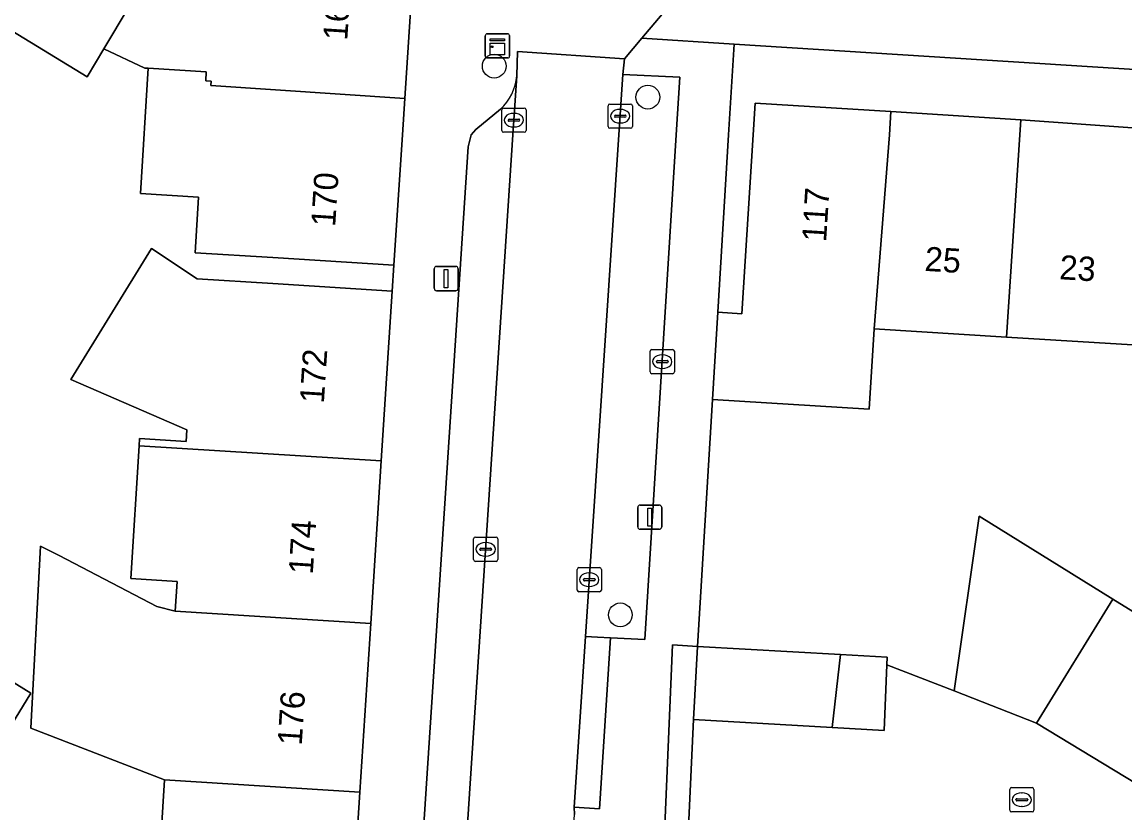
# Model space of a CAD drawing. Extents: x 160102 to 160934, y 382045 to 382923.
# Drawn here: x 160536.3 to 160581.82, y 382472.04 to 382504.65 of the extents above; entities that cross this region are included whole.
import ezdxf

# ---------------------------------------------------------------- set-up
doc = ezdxf.new("R2010")
doc.units = 0
for name, color, linetype in [('IMGEO_Boom', 7, 'Continuous'), ('IMGEO_Erf', 7, 'Continuous'), ('IMGEO_Groenvoorziening', 7, 'Continuous'), ('IMGEO_Kast', 7, 'Continuous'), ('IMGEO_Kolk', 7, 'Continuous'), ('IMGEO_Lichtmast', 7, 'Continuous'), ('IMGEO_Muur', 7, 'Continuous'), ('IMGEO_Pand', 7, 'Continuous'), ('IMGEO_Pand_nummerreeks', 7, 'Continuous'), ('IMGEO_Parkeervlak_open', 7, 'Continuous'), ('IMGEO_Rijbaan_lokaal_open', 7, 'Continuous'), ('IMGEO_Voetpad_open', 7, 'Continuous')]:
    doc.layers.add(name, color=color, linetype=linetype)

msp = doc.modelspace()

# ---------------------------------------------------------------- linework, layer by layer
at = {"layer": 'IMGEO_Boom'}
for centre in [(160555.786, 382502.836), (160562.126, 382501.558), (160560.989, 382480.207)]:
    msp.add_circle(centre, 0.489, dxfattribs=at)
at = {"layer": 'IMGEO_Erf'}
for points in [[(160541.727, 382466.049), (160542.185, 382473.398), (160536.66, 382475.528), (160537.061, 382483.038), (160537.829, 382482.651), (160541.86, 382480.552), (160542.619, 382480.355), (160542.695, 382481.581), (160540.789, 382481.7), (160541.13, 382487.181), (160541.148, 382487.477), (160543.073, 382487.358), (160543.103, 382487.838), (160538.312, 382489.919), (160541.641, 382495.319), (160543.524, 382494.058), (160546.647, 382493.87), (160551.581, 382493.562), (160551.645, 382494.629), (160546.655, 382494.941), (160543.443, 382495.141), (160543.585, 382497.434), (160541.189, 382497.581), (160541.507, 382502.748), (160541.371, 382502.756), (160539.679, 382503.544), (160538.993, 382502.401), (160534.306, 382505.245)], [(160588.519, 382502.294), (160565.683, 382503.748), (160565.455, 382500), (160565.01, 382492.688), (160566.01, 382492.624), (160566.475, 382500), (160566.557, 382501.306), (160572.16, 382500.96), (160577.524, 382500.628), (160586.735, 382499.959)], [(160582.586, 382491.311), (160576.931, 382491.66), (160571.463, 382491.998), (160571.254, 382488.687), (160564.791, 382489.095), (160564.171, 382478.904), (160570.07, 382478.567), (160572.006, 382478.457), (160571.993, 382478.151), (160574.77, 382477.068), (160575.803, 382484.272), (160581.31, 382480.86), (160583.86, 382479.28)]]:
    msp.add_lwpolyline(points, dxfattribs=at)
msp.add_lwpolyline([(160527.244, 382481.249), (160529.966, 382479.57), (160530.656, 382480.689), (160536.666, 382476.981), (160534.855, 382474.045), (160529.062, 382477.619), (160527.092, 382474.425), (160524.108, 382476.167), (160515.152, 382481.693), (160518.287, 382486.775)], close=True, dxfattribs=at)
at = {"layer": 'IMGEO_Groenvoorziening'}
msp.add_lwpolyline([(160560.589, 382479.258), (160562.008, 382479.189), (160563.299, 382500), (160563.447, 382502.388), (160561.099, 382502.496), (160560.932, 382500), (160559.55, 382479.308), (160560.049, 382479.284)], close=True, dxfattribs=at)
at = {"layer": 'IMGEO_Kast'}
for p, q in [((160555.417, 382503.248), (160555.417, 382504.089)), ((160555.417, 382504.089), (160555.417, 382503.248)), ((160555.492, 382504.173), (160556.333, 382504.173)), ((160556.333, 382504.173), (160555.492, 382504.173)), ((160556.417, 382504.098), (160556.417, 382503.257)), ((160556.417, 382503.257), (160556.417, 382504.098)), ((160556.342, 382503.173), (160555.501, 382503.173)), ((160555.501, 382503.173), (160556.342, 382503.173))]:
    msp.add_line(p, q, dxfattribs=at)
for points in [[(160555.612, 382503.963), (160556.212, 382503.963), (160556.212, 382503.878), (160555.612, 382503.878), (160555.612, 382503.963)], [(160555.612, 382503.788), (160556.212, 382503.788), (160556.212, 382503.299), (160555.612, 382503.299), (160555.612, 382503.788)]]:
    msp.add_lwpolyline(points, dxfattribs=at)
msp.add_circle((160555.696, 382503.637), 0.0377, dxfattribs=at)
for centre, start, end in [((160555.495, 382504.095), 92.4484, 184.2845), ((160555.495, 382504.095), 92.4484, 184.2845), ((160556.339, 382504.095), 2.4484, 94.2845), ((160556.339, 382504.095), 2.4484, 94.2845), ((160555.495, 382503.251), 182.4484, 274.2845), ((160555.495, 382503.251), 182.4484, 274.2845), ((160556.339, 382503.251), 272.4484, 4.2845), ((160556.339, 382503.251), 272.4484, 4.2845)]:
    msp.add_arc(centre, 0.0779, start, end, dxfattribs=at)
at = {"layer": 'IMGEO_Kolk'}
for p, q in [((160560.485, 382500.347), (160560.485, 382501.199)), ((160560.56, 382501.273), (160561.412, 382501.273)), ((160561.486, 382501.199), (160561.486, 382500.347)), ((160556.097, 382500.183), (160556.097, 382501.035)), ((160556.172, 382501.109), (160557.024, 382501.109)), ((160556.585, 382500.889), (160556.61, 382500.889)), ((160557.098, 382501.035), (160557.098, 382500.183)), ((160560.744, 382500.767), (160560.744, 382500.779)), ((160561.182, 382500.73), (160560.784, 382500.73)), ((160560.787, 382500.816), (160561.185, 382500.816)), ((160560.973, 382501.053), (160560.998, 382501.053)), ((160561.228, 382500.779), (160561.228, 382500.767)), ((160556.356, 382500.603), (160556.356, 382500.615)), ((160556.794, 382500.566), (160556.396, 382500.566)), ((160556.399, 382500.652), (160556.797, 382500.652)), ((160556.608, 382500.329), (160556.583, 382500.329)), ((160556.84, 382500.615), (160556.84, 382500.603)), ((160561.412, 382500.273), (160560.56, 382500.273)), ((160560.996, 382500.493), (160560.971, 382500.493)), ((160557.024, 382500.109), (160556.172, 382500.109)), ((160562.294, 382491.15), (160563.146, 382491.15)), ((160562.219, 382490.224), (160562.219, 382491.076)), ((160562.521, 382490.693), (160562.919, 382490.693)), ((160562.707, 382490.93), (160562.732, 382490.93)), ((160563.22, 382491.076), (160563.22, 382490.224)), ((160562.478, 382490.644), (160562.478, 382490.656)), ((160562.916, 382490.607), (160562.518, 382490.607)), ((160562.73, 382490.37), (160562.705, 382490.37)), ((160562.962, 382490.656), (160562.962, 382490.644)), ((160563.146, 382490.15), (160562.294, 382490.15)), ((160555.008, 382483.412), (160555.86, 382483.412)), ((160554.933, 382482.486), (160554.933, 382483.338)), ((160555.235, 382482.955), (160555.633, 382482.955)), ((160555.421, 382483.192), (160555.446, 382483.192)), ((160555.934, 382483.338), (160555.934, 382482.486)), ((160555.192, 382482.906), (160555.192, 382482.918)), ((160555.63, 382482.869), (160555.232, 382482.869)), ((160555.444, 382482.632), (160555.419, 382482.632)), ((160555.676, 382482.918), (160555.676, 382482.906)), ((160555.86, 382482.412), (160555.008, 382482.412)), ((160559.207, 382481.231), (160559.207, 382482.083)), ((160559.282, 382482.157), (160560.134, 382482.157)), ((160560.208, 382482.083), (160560.208, 382481.231)), ((160559.466, 382481.651), (160559.466, 382481.663)), ((160559.904, 382481.614), (160559.506, 382481.614)), ((160559.509, 382481.7), (160559.907, 382481.7)), ((160559.695, 382481.937), (160559.72, 382481.937)), ((160559.95, 382481.663), (160559.95, 382481.651)), ((160560.134, 382481.157), (160559.282, 382481.157)), ((160559.718, 382481.377), (160559.693, 382481.377)), ((160577.06, 382472.155), (160577.06, 382473.007)), ((160577.135, 382473.081), (160577.987, 382473.081)), ((160578.061, 382473.007), (160578.061, 382472.155)), ((160577.319, 382472.575), (160577.319, 382472.587)), ((160577.757, 382472.538), (160577.359, 382472.538)), ((160577.362, 382472.624), (160577.76, 382472.624)), ((160577.548, 382472.861), (160577.573, 382472.861)), ((160577.803, 382472.587), (160577.803, 382472.575)), ((160577.987, 382472.081), (160577.135, 382472.081)), ((160577.571, 382472.301), (160577.546, 382472.301))]:
    msp.add_line(p, q, dxfattribs=at)
for points in [[(160560.485, 382500.347), (160560.485, 382501.199)], [(160560.56, 382501.273), (160561.412, 382501.273)], [(160561.486, 382501.199), (160561.486, 382500.347)], [(160556.097, 382500.183), (160556.097, 382501.035)], [(160556.172, 382501.109), (160557.024, 382501.109)], [(160557.098, 382501.035), (160557.098, 382500.183)], [(160561.412, 382500.273), (160560.56, 382500.273)], [(160557.024, 382500.109), (160556.172, 382500.109)], [(160562.294, 382491.15), (160563.146, 382491.15)], [(160562.219, 382490.224), (160562.219, 382491.076)], [(160563.22, 382491.076), (160563.22, 382490.224)], [(160563.146, 382490.15), (160562.294, 382490.15)], [(160555.008, 382483.412), (160555.86, 382483.412)], [(160554.933, 382482.486), (160554.933, 382483.338)], [(160555.934, 382483.338), (160555.934, 382482.486)], [(160555.86, 382482.412), (160555.008, 382482.412)], [(160559.207, 382481.231), (160559.207, 382482.083)], [(160559.282, 382482.157), (160560.134, 382482.157)], [(160560.208, 382482.083), (160560.208, 382481.231)], [(160560.134, 382481.157), (160559.282, 382481.157)], [(160577.06, 382472.155), (160577.06, 382473.007)], [(160577.135, 382473.081), (160577.987, 382473.081)], [(160578.061, 382473.007), (160578.061, 382472.155)], [(160577.987, 382472.081), (160577.135, 382472.081)]]:
    msp.add_lwpolyline(points, dxfattribs=at)
for centre, radius, start, end in [((160560.562, 382501.197), 0.0765, 91.552, 178.448), ((160560.562, 382501.197), 0.0765, 91.552, 178.448), ((160561.41, 382501.197), 0.0765, 1.552, 88.448), ((160561.41, 382501.197), 0.0765, 1.552, 88.448), ((160556.174, 382501.033), 0.0765, 91.552, 178.448), ((160556.174, 382501.033), 0.0765, 91.552, 178.448), ((160557.022, 382501.033), 0.0765, 1.552, 88.448), ((160557.022, 382501.033), 0.0765, 1.552, 88.448), ((160560.784, 382500.776), 0.0403, 85.8775, 175.7526), ((160560.781, 382500.766), 0.0366, 178.938, 274.7102), ((160561.185, 382500.773), 0.043, 264.8664, 352.4533), ((160561.189, 382500.778), 0.0386, 1.7309, 96.639), ((160556.396, 382500.612), 0.0403, 85.8775, 175.7526), ((160556.393, 382500.602), 0.0366, 178.938, 274.7102), ((160556.797, 382500.609), 0.043, 264.8664, 352.4533), ((160556.801, 382500.614), 0.0386, 1.7309, 96.639), ((160560.562, 382500.349), 0.0765, 181.552, 268.448), ((160560.562, 382500.349), 0.0765, 181.552, 268.448), ((160561.41, 382500.349), 0.0765, 271.552, 358.448), ((160561.41, 382500.349), 0.0765, 271.552, 358.448), ((160556.174, 382500.185), 0.0765, 181.552, 268.448), ((160556.174, 382500.185), 0.0765, 181.552, 268.448), ((160557.022, 382500.185), 0.0765, 271.552, 358.448), ((160557.022, 382500.185), 0.0765, 271.552, 358.448), ((160562.296, 382491.074), 0.0765, 91.552, 178.448), ((160562.296, 382491.074), 0.0765, 91.552, 178.448), ((160563.144, 382491.074), 0.0765, 1.552, 88.448), ((160563.144, 382491.074), 0.0765, 1.552, 88.448), ((160562.518, 382490.653), 0.0403, 85.8775, 175.7526), ((160562.923, 382490.655), 0.0386, 1.7309, 96.639), ((160562.296, 382490.226), 0.0765, 181.552, 268.448), ((160562.296, 382490.226), 0.0765, 181.552, 268.448), ((160562.515, 382490.643), 0.0366, 178.938, 274.7102), ((160562.919, 382490.65), 0.043, 264.8664, 352.4533), ((160563.144, 382490.226), 0.0765, 271.552, 358.448), ((160563.144, 382490.226), 0.0765, 271.552, 358.448), ((160555.01, 382483.336), 0.0765, 91.552, 178.448), ((160555.01, 382483.336), 0.0765, 91.552, 178.448), ((160555.858, 382483.336), 0.0765, 1.552, 88.448), ((160555.858, 382483.336), 0.0765, 1.552, 88.448), ((160555.232, 382482.915), 0.0403, 85.8775, 175.7526), ((160555.637, 382482.917), 0.0386, 1.7309, 96.639), ((160555.01, 382482.488), 0.0765, 181.552, 268.448), ((160555.01, 382482.488), 0.0765, 181.552, 268.448), ((160555.229, 382482.905), 0.0366, 178.938, 274.7102), ((160555.633, 382482.912), 0.043, 264.8664, 352.4533), ((160555.858, 382482.488), 0.0765, 271.552, 358.448), ((160555.858, 382482.488), 0.0765, 271.552, 358.448), ((160559.284, 382482.081), 0.0765, 91.552, 178.448), ((160559.284, 382482.081), 0.0765, 91.552, 178.448), ((160560.132, 382482.081), 0.0765, 1.552, 88.448), ((160560.132, 382482.081), 0.0765, 1.552, 88.448), ((160559.506, 382481.66), 0.0403, 85.8775, 175.7526), ((160559.503, 382481.65), 0.0366, 178.938, 274.7102), ((160559.907, 382481.657), 0.043, 264.8664, 352.4533), ((160559.911, 382481.662), 0.0386, 1.7309, 96.639), ((160559.284, 382481.233), 0.0765, 181.552, 268.448), ((160559.284, 382481.233), 0.0765, 181.552, 268.448), ((160560.132, 382481.233), 0.0765, 271.552, 358.448), ((160560.132, 382481.233), 0.0765, 271.552, 358.448), ((160577.137, 382473.005), 0.0765, 91.552, 178.448), ((160577.137, 382473.005), 0.0765, 91.552, 178.448), ((160577.985, 382473.005), 0.0765, 1.552, 88.448), ((160577.985, 382473.005), 0.0765, 1.552, 88.448), ((160577.359, 382472.584), 0.0403, 85.8775, 175.7526), ((160577.356, 382472.574), 0.0366, 178.938, 274.7102), ((160577.76, 382472.581), 0.043, 264.8664, 352.4533), ((160577.764, 382472.586), 0.0386, 1.7309, 96.639), ((160577.137, 382472.157), 0.0765, 181.552, 268.448), ((160577.137, 382472.157), 0.0765, 181.552, 268.448), ((160577.985, 382472.157), 0.0765, 271.552, 358.448), ((160577.985, 382472.157), 0.0765, 271.552, 358.448)]:
    msp.add_arc(centre, radius, start, end, dxfattribs=at)
for centre, major_axis, ratio, start_param, end_param in [((160556.584, 382500.609), (-0.387, 0.002), 0.722429, 4.712389, 7.853982), ((160556.609, 382500.609), (-0.39, 0.002), 0.717154, 1.570796, 4.712389), ((160560.972, 382500.773), (-0.387, 0.002), 0.722429, 4.712389, 7.853982), ((160560.997, 382500.773), (-0.39, 0.002), 0.717154, 1.570796, 4.712389), ((160562.706, 382490.65), (-0.387, 0.002), 0.722429, 4.712389, 7.853982), ((160562.731, 382490.65), (-0.39, 0.002), 0.717154, 1.570796, 4.712389), ((160555.42, 382482.912), (-0.387, 0.002), 0.722429, 4.712389, 7.853982), ((160555.445, 382482.912), (-0.39, 0.002), 0.717154, 1.570796, 4.712389), ((160559.694, 382481.657), (-0.387, 0.002), 0.722429, 4.712389, 7.853982), ((160559.719, 382481.657), (-0.39, 0.002), 0.717154, 1.570796, 4.712389), ((160577.547, 382472.581), (-0.387, 0.002), 0.722429, 4.712389, 7.853982), ((160577.572, 382472.581), (-0.39, 0.002), 0.717154, 1.570796, 4.712389)]:
    msp.add_ellipse(centre, major_axis=major_axis, ratio=ratio, start_param=start_param, end_param=end_param, dxfattribs=at)
at = {"layer": 'IMGEO_Lichtmast'}
for p, q in [((160553.307, 382493.675), (160553.307, 382494.475)), ((160553.307, 382494.475), (160553.307, 382493.675)), ((160553.407, 382494.575), (160554.197, 382494.575)), ((160554.197, 382494.575), (160553.407, 382494.575)), ((160554.297, 382494.475), (160554.297, 382493.675)), ((160554.297, 382493.675), (160554.297, 382494.475)), ((160554.197, 382493.575), (160553.407, 382493.575)), ((160553.407, 382493.575), (160554.197, 382493.575)), ((160561.707, 382483.835), (160561.707, 382484.635)), ((160561.707, 382484.635), (160561.707, 382483.835)), ((160561.807, 382484.735), (160562.597, 382484.735)), ((160562.597, 382484.735), (160561.807, 382484.735)), ((160562.697, 382484.635), (160562.697, 382483.835)), ((160562.697, 382483.835), (160562.697, 382484.635)), ((160562.597, 382483.735), (160561.807, 382483.735)), ((160561.807, 382483.735), (160562.597, 382483.735))]:
    msp.add_line(p, q, dxfattribs=at)
for points in [[(160553.727, 382494.45), (160553.877, 382494.45), (160553.877, 382493.7), (160553.727, 382493.7), (160553.727, 382494.45)], [(160562.127, 382484.61), (160562.277, 382484.61), (160562.277, 382483.86), (160562.127, 382483.86), (160562.127, 382484.61)]]:
    msp.add_lwpolyline(points, dxfattribs=at)
for centre, start, end in [((160553.407, 382494.475), 90, 180), ((160553.407, 382494.475), 90, 180), ((160554.197, 382494.475), 0, 90), ((160554.197, 382494.475), 360, 90), ((160553.407, 382493.675), 180, 270), ((160553.407, 382493.675), 180, 270), ((160554.197, 382493.675), 270, 0), ((160554.197, 382493.675), 270, 0), ((160561.807, 382484.635), 90, 180), ((160561.807, 382484.635), 90, 180), ((160562.597, 382484.635), 0, 90), ((160562.597, 382484.635), 360, 90), ((160561.807, 382483.835), 180, 270), ((160561.807, 382483.835), 180, 270), ((160562.597, 382483.835), 270, 0), ((160562.597, 382483.835), 270, 0)]:
    msp.add_arc(centre, 0.1, start, end, dxfattribs=at)
at = {"layer": 'IMGEO_Muur'}
msp.add_lwpolyline([(160564.791, 382489.095), (160564.171, 382478.904)], dxfattribs=at)
at = {"layer": 'IMGEO_Pand'}
for points in [[(160552.545, 382508.49), (160552.558, 382508.69), (160543.965, 382509.183), (160542.623, 382509.26), (160540.111, 382510.813), (160539.903, 382510.942), (160537.577, 382507.182), (160540.727, 382505.291), (160539.679, 382503.544), (160541.371, 382502.756), (160541.507, 382502.748), (160543.903, 382502.6), (160543.88, 382502.225), (160544.098, 382502.211), (160544.087, 382502.042), (160552.091, 382501.5)], [(160537.577, 382507.182), (160536.316, 382507.94), (160535.354, 382506.366), (160535.085, 382506.529), (160534.306, 382505.245), (160538.993, 382502.401), (160539.679, 382503.544), (160540.727, 382505.291)], [(160551.994, 382500), (160552.091, 382501.5), (160544.087, 382502.042), (160544.098, 382502.211), (160543.88, 382502.225), (160543.903, 382502.6), (160541.507, 382502.748), (160541.189, 382497.581), (160543.585, 382497.434), (160543.443, 382495.141), (160546.655, 382494.941), (160551.645, 382494.629)], [(160572.16, 382500.96), (160566.557, 382501.306), (160566.475, 382500), (160566.01, 382492.624), (160565.01, 382492.688), (160564.791, 382489.095), (160571.254, 382488.687), (160571.463, 382491.998), (160572.096, 382500)], [(160576.931, 382491.66), (160577.482, 382500), (160577.524, 382500.628), (160572.16, 382500.96), (160572.096, 382500), (160571.463, 382491.998)], [(160576.931, 382491.66), (160582.586, 382491.311), (160584.107, 382490.363), (160586.226, 382493.751), (160585.413, 382494.257), (160586.491, 382496.007), (160586.735, 382499.959), (160577.524, 382500.628), (160577.482, 382500)], [(160551.127, 382486.559), (160551.581, 382493.562), (160546.647, 382493.87), (160543.524, 382494.058), (160541.641, 382495.319), (160538.312, 382489.919), (160543.103, 382487.838), (160543.073, 382487.358), (160541.148, 382487.477), (160541.13, 382487.181)], [(160551.127, 382486.559), (160541.13, 382487.181), (160540.789, 382481.7), (160542.695, 382481.581), (160542.619, 382480.355), (160550.693, 382479.851)], [(160581.31, 382480.86), (160575.803, 382484.272), (160574.77, 382477.068), (160578.163, 382475.744)], [(160550.693, 382479.851), (160542.619, 382480.355), (160541.86, 382480.552), (160537.829, 382482.651), (160537.061, 382483.038), (160536.66, 382475.528), (160542.185, 382473.398), (160550.242, 382472.897)], [(160529.966, 382479.57), (160530.183, 382479.436), (160529.062, 382477.619), (160534.855, 382474.045), (160536.666, 382476.981), (160530.656, 382480.689)], [(160581.31, 382480.86), (160578.163, 382475.744), (160582.32, 382473.223), (160583.89, 382475.782), (160582.3, 382476.746), (160583.86, 382479.28)], [(160570.07, 382478.567), (160564.171, 382478.904), (160564.014, 382475.897), (160569.736, 382475.561)], [(160570.07, 382478.567), (160569.736, 382475.561), (160571.876, 382475.435), (160571.993, 382478.151), (160572.006, 382478.457)], [(160541.727, 382466.049), (160549.766, 382465.549), (160550.242, 382472.897), (160542.185, 382473.398)]]:
    msp.add_lwpolyline(points, close=True, dxfattribs=at)
at = {"layer": 'IMGEO_Parkeervlak_open'}
for points in [[(160551.224, 382418.877), (160553.631, 382455.483), (160553.841, 382458.676), (160554.744, 382472.411), (160556.559, 382500), (160556.719, 382502.436)], [(160556.039, 382501.065), (160555.032, 382500.223), (160554.838, 382500), (160554.707, 382499.509), (160552.954, 382472.613), (160549.433, 382418.593), (160549.277, 382417.249), (160549.131, 382416.166)]]:
    msp.add_lwpolyline(points, dxfattribs=at)
msp.add_arc((160554.59, 382502.638), 2.139, 312.6587, 354.5795, dxfattribs=at)
at = {"layer": 'IMGEO_Rijbaan_lokaal_open'}
msp.add_lwpolyline([(160553.841, 382458.676), (160558.217, 382458.388), (160559.093, 382471.97), (160559.092, 382472.271), (160559.55, 382479.308), (160560.932, 382500), (160561.099, 382502.496), (160561.16, 382503.138), (160556.747, 382503.435), (160556.719, 382502.436), (160556.559, 382500), (160554.744, 382472.411)], close=True, dxfattribs=at)
msp.add_lwpolyline([(160582.32, 382473.223), (160578.163, 382475.744), (160574.77, 382477.068), (160571.993, 382478.151), (160571.876, 382475.435), (160569.736, 382475.561), (160564.014, 382475.897), (160563.803, 382471.454), (160574.502, 382470.728), (160575.406, 382470.174), (160620.004, 382442.836)], dxfattribs=at)
at = {"layer": 'IMGEO_Voetpad_open'}
for points in [[(160552.545, 382508.49), (160552.091, 382501.5), (160551.994, 382500), (160551.645, 382494.629), (160551.581, 382493.562), (160551.127, 382486.559), (160550.693, 382479.851), (160550.242, 382472.897), (160549.766, 382465.549), (160549.274, 382457.948), (160548.825, 382451.031), (160548.373, 382444.043), (160547.924, 382437.119), (160547.857, 382436.093), (160547.42, 382429.344), (160546.912, 382421.5), (160546.455, 382414.446), (160545.873, 382405.467)], [(160589.932, 382504.817), (160584.166, 382505.171), (160566.433, 382506.284), (160565.784, 382506.322), (160563.153, 382506.477), (160563.096, 382505.433), (160561.879, 382503.99), (160565.683, 382503.748), (160588.519, 382502.294), (160592.202, 382500), (160636.83, 382472.17), (160638.41, 382471.185), (160643.528, 382467.993), (160652.296, 382462.502), (160664.677, 382454.86), (160665.564, 382456.069), (160673.613, 382450.877), (160675.151, 382453.489), (160672.822, 382454.976), (160671.139, 382456.041), (160667.848, 382458.021)], [(160556.719, 382502.436), (160556.747, 382503.435), (160561.16, 382503.138), (160561.879, 382503.99), (160563.096, 382505.433)], [(160558.887, 382402.35), (160559.249, 382407.996), (160558.716, 382408.042), (160562.832, 382471.504), (160563.138, 382478.974), (160564.171, 382478.904), (160564.791, 382489.095), (160565.01, 382492.688), (160565.455, 382500), (160565.683, 382503.748), (160561.879, 382503.99), (160561.16, 382503.138), (160561.099, 382502.496), (160563.447, 382502.388), (160563.299, 382500), (160562.008, 382479.189), (160560.589, 382479.258), (160560.13, 382472.203), (160559.092, 382472.271), (160559.093, 382471.97)], [(160549.131, 382416.166), (160549.277, 382417.249), (160549.433, 382418.593), (160552.954, 382472.613), (160554.707, 382499.509), (160554.838, 382500), (160555.032, 382500.223), (160556.039, 382501.065)]]:
    msp.add_lwpolyline(points, dxfattribs=at)
for points in [[(160560.589, 382479.258), (160560.049, 382479.284), (160559.55, 382479.308), (160559.092, 382472.271), (160560.13, 382472.203)], [(160563.803, 382471.454), (160564.014, 382475.897), (160564.171, 382478.904), (160563.138, 382478.974), (160562.832, 382471.504)]]:
    msp.add_lwpolyline(points, close=True, dxfattribs=at)
msp.add_arc((160554.59, 382502.638), 2.139, 312.6587, 354.5795, dxfattribs=at)

# ---------------------------------------------------------------- texts
at = {"layer": 'IMGEO_Pand_nummerreeks'}
for s, rotation, p in [('168', 86.2817, (160549.72, 382503.878)), ('170', 86.2874, (160549.222, 382496.197)), ('117', 86.3958, (160569.482, 382495.566)), ('25', 356.4639, (160573.528, 382494.395)), ('23', 356.4639, (160579.089, 382494.051)), ('172', 86.2929, (160548.755, 382488.911)), ('174', 86.2929, (160548.297, 382481.857)), ('176', 86.2932, (160547.841, 382474.802))]:
    msp.add_text(s, height=1, rotation=rotation, dxfattribs=at).set_placement(p)

doc.saveas('drawing.dxf')
